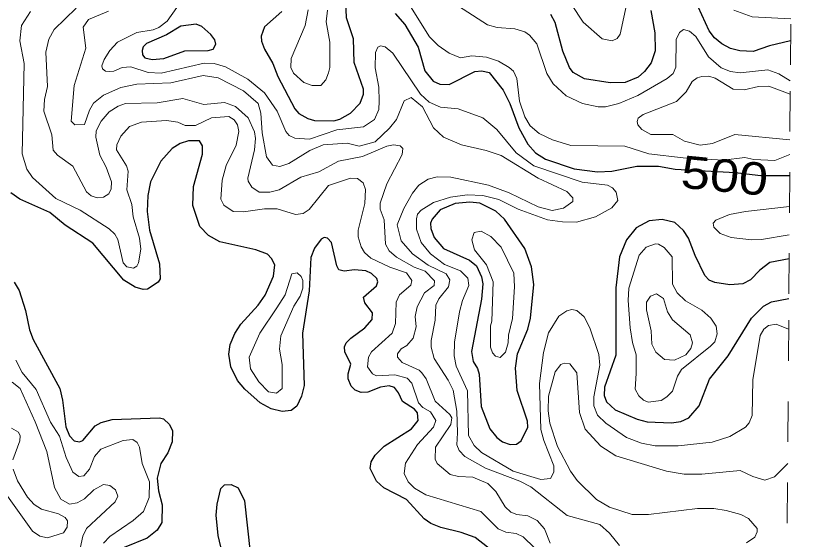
# Model space of a CAD drawing. Extents: x 577 to 602.9, y 7483.8 to 7511.6.
# Drawn here: x 600.825 to 602.795, y 7491.079 to 7492.368 of the extents above; entities that cross this region are included whole.
import ezdxf
from ezdxf.enums import TextEntityAlignment as Align

# ---------------------------------------------------------------- set-up
doc = ezdxf.new("R2010")
doc.units = 0
doc.header["$LTSCALE"] = 0.032
doc.linetypes.add('SHORT_DASHED', pattern=[2.7, 1.5, -1.2])
for name, color, linetype, lineweight in [('1', 7, 'Continuous', 25), ('2', 7, 'Continuous', 13), ('62', 7, 'SHORT_DASHED', 13)]:
    doc.layers.add(name, color=color, linetype=linetype, lineweight=lineweight)
doc.layers.add('61', color=7, linetype='Continuous')

msp = doc.modelspace()

# ---------------------------------------------------------------- linework, layer by layer
at = {"layer": '1'}
for points in [[(601.4805, 7492.3788), (601.4376, 7492.3414), (601.4297, 7492.3184), (601.4304, 7492.3064), (601.4376, 7492.2866), (601.4583, 7492.2508), (601.4702, 7492.219), (601.5124, 7492.1395), (601.5227, 7492.1275), (601.5442, 7492.1156), (601.5609, 7492.1108), (601.6086, 7492.11), (601.6237, 7492.114), (601.6499, 7492.1283), (601.6738, 7492.153), (601.6817, 7492.1752), (601.6817, 7492.188), (601.6587, 7492.2532), (601.6571, 7492.312), (601.6396, 7492.3637), (601.638, 7492.4058)], [(602.3902, 7492.3812), (602.3998, 7492.3263), (602.4006, 7492.2818), (602.391, 7492.2524), (602.3743, 7492.2309), (602.3592, 7492.2174), (602.3266, 7492.2039), (602.29, 7492.2031), (602.2264, 7492.2134), (602.1986, 7492.2285), (602.1898, 7492.2412), (602.1731, 7492.281), (602.1541, 7492.3518), (602.1437, 7492.3717)], [(602.7347, 7492.3069), (602.6824, 7492.2946), (602.6423, 7492.2802), (602.6097, 7492.2818), (602.5866, 7492.2882), (602.5652, 7492.2993), (602.5469, 7492.3144), (602.5342, 7492.3311), (602.5071, 7492.3907)], [(601.7597, 7492.374), (601.7835, 7492.347), (601.8169, 7492.2913), (601.8328, 7492.2333), (601.8535, 7492.2078), (601.8702, 7492.1999), (601.8932, 7492.1991), (601.9561, 7492.2309), (601.9736, 7492.2333), (601.9918, 7492.2285), (602.026, 7492.1856), (602.0427, 7492.1522), (602.065, 7492.0925), (602.0873, 7492.052)], [(602.0443, 7491.0143), (601.9569, 7491.0827), (601.9227, 7491.0954), (601.8726, 7491.1073), (601.8479, 7491.1177), (601.8312, 7491.1288), (601.7875, 7491.1765), (601.7318, 7491.2051), (601.7135, 7491.2218), (601.6984, 7491.2528), (601.7008, 7491.2695), (601.7103, 7491.2854), (601.7326, 7491.3077), (601.8002, 7491.3506), (601.8169, 7491.3713), (601.8153, 7491.3904), (601.8074, 7491.3992), (601.7779, 7491.4182), (601.7684, 7491.4397), (601.7581, 7491.4524), (601.7453, 7491.4564), (601.7239, 7491.4532), (601.6921, 7491.4413), (601.6762, 7491.4405), (601.661, 7491.4461), (601.6515, 7491.4556), (601.6436, 7491.4739), (601.6436, 7491.4858), (601.6507, 7491.5097), (601.6356, 7491.5407), (601.6348, 7491.5526), (601.6388, 7491.5622), (601.6507, 7491.5741), (601.6849, 7491.5995), (601.7032, 7491.6202), (601.704, 7491.6369), (601.6849, 7491.6608), (601.6817, 7491.6751), (601.7135, 7491.7029), (601.7167, 7491.7132), (601.7143, 7491.7212), (601.7016, 7491.7331), (601.6873, 7491.7403), (601.6595, 7491.7427), (601.634, 7491.7395), (601.6213, 7491.7427), (601.6157, 7491.7522), (601.603, 7491.8095), (601.5927, 7491.8206), (601.5847, 7491.8222), (601.5776, 7491.8182), (601.5609, 7491.7959), (601.5521, 7491.7729), (601.5481, 7491.691), (601.5314, 7491.586), (601.5354, 7491.4572), (601.529, 7491.431), (601.5171, 7491.4063), (601.5036, 7491.396), (601.4813, 7491.3936), (601.4543, 7491.3999), (601.4273, 7491.4151), (601.3891, 7491.4485), (601.3708, 7491.4699), (601.3549, 7491.5033), (601.3501, 7491.5343), (601.3533, 7491.5582), (601.3644, 7491.5852), (601.3796, 7491.6083), (601.4217, 7491.6552), (601.4392, 7491.6798), (601.4599, 7491.7268), (601.463, 7491.7546), (601.4551, 7491.7705), (601.4448, 7491.7808), (601.4161, 7491.792), (601.3279, 7491.8111), (601.3, 7491.827), (601.2786, 7491.8492), (601.2611, 7491.9009), (601.2627, 7491.9478), (601.2849, 7492.0273), (601.2849, 7492.048), (601.2778, 7492.0607), (601.2507, 7492.0607), (601.2301, 7492.0536), (601.2102, 7492.0417), (601.1824, 7492.0106), (601.1569, 7491.959)], [(602.0873, 7492.052), (602.1056, 7492.0305), (602.1302, 7492.0154), (602.201, 7491.9916), (602.259, 7491.9844), (602.294, 7491.986), (602.356, 7491.9979), (602.4093, 7491.9979), (602.4499, 7491.9908), (602.5983, 7491.9827), (602.6617, 7491.9753), (602.7325, 7491.9753)], [(601.1569, 7491.959), (601.1498, 7491.9256), (601.1482, 7491.8866), (601.1545, 7491.8405), (601.1784, 7491.757), (601.1808, 7491.7204), (601.1752, 7491.7117), (601.149, 7491.695), (601.1386, 7491.6942), (601.1187, 7491.6997), (601.0909, 7491.7172), (601.0146, 7491.8079), (600.9462, 7491.8524), (600.9088, 7491.8834), (600.8341, 7491.9168), (600.8126, 7491.9319)], [(602.7311, 7491.7699), (602.6836, 7491.7602), (602.659, 7491.7419), (602.6359, 7491.718), (602.6169, 7491.7077), (602.585, 7491.7053), (602.5477, 7491.7109), (602.5342, 7491.7172), (602.523, 7491.7284), (602.4992, 7491.7777), (602.4833, 7491.8206), (602.4705, 7491.8397), (602.4491, 7491.8588), (602.4181, 7491.8667), (602.3862, 7491.8635), (602.3544, 7491.846), (602.3298, 7491.8166), (602.3131, 7491.7745), (602.3036, 7491.6981), (602.3036, 7491.5319), (602.2757, 7491.4532), (602.2749, 7491.4325), (602.2805, 7491.4174), (602.302, 7491.3976), (602.3568, 7491.3745), (602.3815, 7491.3681), (602.4411, 7491.3658), (602.4642, 7491.3689), (602.4841, 7491.3777), (602.5095, 7491.4071), (602.5349, 7491.4731), (602.5811, 7491.5304), (602.6383, 7491.6234), (602.6677, 7491.6528), (602.6876, 7491.6639), (602.7304, 7491.6719)], [(600.8205, 7491.7117), (600.8325, 7491.6918), (600.8484, 7491.6425), (600.8579, 7491.5948), (600.8675, 7491.5709), (600.9327, 7491.45), (600.9398, 7491.4214), (600.9478, 7491.3554), (600.9573, 7491.3332), (600.9685, 7491.3212), (600.9812, 7491.3188), (600.9899, 7491.322), (601.0201, 7491.3578), (601.0352, 7491.3665), (601.0623, 7491.3737), (601.1784, 7491.3777), (601.1887, 7491.3753), (601.2038, 7491.361), (601.211, 7491.3459), (601.2102, 7491.3188), (601.1991, 7491.2918), (601.1824, 7491.2656), (601.1728, 7491.229), (601.176, 7491.198), (601.1855, 7491.163), (601.1847, 7491.12), (601.1728, 7491.101), (601.1482, 7491.0811), (601.0917, 7491.058)], [(601.347, 7490.9865), (601.3231, 7491.0874), (601.3183, 7491.1375), (601.3207, 7491.1646), (601.3303, 7491.2035), (601.339, 7491.2123), (601.3557, 7491.2131), (601.3724, 7491.2051), (601.3883, 7491.1733), (601.4026, 7491.0461)]]:
    msp.add_lwpolyline(points, dxfattribs=at)
for points in [[(601.1426, 7492.265), (601.1609, 7492.2611), (601.1895, 7492.2635), (601.2412, 7492.2826), (601.2992, 7492.2834), (601.3112, 7492.2866), (601.3175, 7492.2985), (601.3151, 7492.3096), (601.3056, 7492.3223), (601.2833, 7492.3422), (601.269, 7492.3478), (601.2317, 7492.343), (601.1959, 7492.3216), (601.1466, 7492.3001), (601.1384, 7492.292), (601.1362, 7492.2834), (601.1365, 7492.2721)], [(602.0701, 7491.321), (602.0873, 7491.3546), (602.0865, 7491.3697), (602.061, 7491.4453), (602.0563, 7491.5001), (602.0618, 7491.5351), (602.0873, 7491.5964), (602.0936, 7491.6234), (602.1016, 7491.7061), (602.096, 7491.7498), (602.0793, 7491.7951), (602.0292, 7491.8675), (602.0077, 7491.8874), (601.9688, 7491.9065), (601.9441, 7491.9089), (601.9076, 7491.9057), (601.871, 7491.8906), (601.8511, 7491.8675), (601.8471, 7491.8572), (601.8479, 7491.8444), (601.8559, 7491.8222), (601.8789, 7491.7951), (601.9433, 7491.7665), (601.96, 7491.7522), (601.9728, 7491.7252), (601.9759, 7491.7077), (601.9728, 7491.6703), (601.9481, 7491.5415), (601.9521, 7491.5168), (601.9632, 7491.4993), (601.9672, 7491.485), (601.972, 7491.4055), (601.9934, 7491.3506), (602.0101, 7491.3292), (602.0244, 7491.3188), (602.0435, 7491.3117), (602.0586, 7491.3125)]]:
    msp.add_lwpolyline(points, close=True, dxfattribs=at)
at = {"layer": '2'}
for points in [[(601.8789, 7492.417), (601.9871, 7492.3462), (602.0117, 7492.3398), (602.0547, 7492.3367), (602.0793, 7492.3287), (602.0912, 7492.3208), (602.1095, 7492.2993), (602.1334, 7492.2261), (602.1493, 7492.2007), (602.1811, 7492.1713), (602.2216, 7492.1522), (602.2606, 7492.1442), (602.2781, 7492.1442), (602.3115, 7492.1522), (602.3584, 7492.1721), (602.4308, 7492.2142), (602.4451, 7492.2261), (602.4522, 7492.242), (602.453, 7492.3104), (602.461, 7492.3271), (602.4705, 7492.3351), (602.4856, 7492.3303), (602.5008, 7492.3176), (602.5326, 7492.2675), (602.5636, 7492.2404), (602.5866, 7492.2309), (602.6105, 7492.2277), (602.6789, 7492.2357), (602.7059, 7492.2253), (602.734, 7492.2084)], [(602.7328, 7492.0265), (602.6956, 7492.0122), (602.6439, 7492.0146), (602.6216, 7492.0194), (602.5683, 7492.013), (602.4701, 7492.0182), (602.3855, 7492.0281), (602.3258, 7492.0472), (602.193, 7492.0488), (602.1477, 7492.0631), (602.1151, 7492.0782), (602.0928, 7492.0973), (602.0793, 7492.1196), (602.0666, 7492.1585), (602.0602, 7492.2142), (602.0515, 7492.2317), (602.0411, 7492.2412), (602.0149, 7492.2571), (601.9847, 7492.2667), (601.9489, 7492.2699), (601.9211, 7492.2651), (601.8932, 7492.2762), (601.8662, 7492.2953), (601.8447, 7492.3168), (601.7938, 7492.3979)], [(602.333, 7492.4074), (602.3147, 7492.3231), (602.3075, 7492.3128), (602.2948, 7492.3072), (602.2702, 7492.312), (602.2232, 7492.3526), (602.1946, 7492.3963)], [(601.0551, 7491.8437), (600.9828, 7491.8898), (600.9231, 7491.9184), (600.8659, 7491.9701), (600.8516, 7491.9908), (600.8404, 7492.0281), (600.8452, 7492.2508), (600.8341, 7492.3072), (600.8388, 7492.3446), (600.8611, 7492.3788)], [(601.0249, 7491.92), (601.0106, 7491.9248), (600.9987, 7491.9351), (600.9653, 7491.9979), (600.9271, 7492.025), (600.9168, 7492.0377), (600.9136, 7492.075), (600.8937, 7492.1339), (600.8953, 7492.1625), (600.9025, 7492.1943), (600.8985, 7492.2786), (600.9056, 7492.3112), (600.9191, 7492.3351), (600.9732, 7492.3876)], [(601.0527, 7492.3796), (601.0034, 7492.3597), (600.9907, 7492.3406), (600.9971, 7492.289), (600.9685, 7492.1967), (600.9613, 7492.1092), (600.97, 7492.0997), (600.9939, 7492.1005), (601.0066, 7492.1363), (601.0162, 7492.153), (601.0408, 7492.1729), (601.0838, 7492.1919), (601.1227, 7492.1999), (601.207, 7492.2031), (601.2865, 7492.2214), (601.3231, 7492.2158), (601.3859, 7492.184), (601.4217, 7492.1522), (601.4289, 7492.1283), (601.432, 7492.0798), (601.4424, 7492.021), (601.4575, 7492.0003), (601.4758, 7491.9971), (601.498, 7492.0043), (601.5497, 7492.0369), (601.5823, 7492.0504), (601.6412, 7492.0544), (601.6714, 7492.0472), (601.7103, 7492.0576), (601.7461, 7492.0917), (601.7628, 7492.1132), (601.7819, 7492.1593), (601.7994, 7492.1673), (601.8272, 7492.1442), (601.8543, 7492.0925), (601.8789, 7492.0695), (601.9235, 7492.0504), (601.9839, 7492.0369), (602.0213, 7492.0242), (602.1127, 7491.9685), (602.1827, 7491.9359), (602.1978, 7491.92), (602.1978, 7491.9112), (602.1747, 7491.8945), (602.1469, 7491.889), (602.1127, 7491.8977), (602.0411, 7491.9319), (601.9903, 7491.951), (601.8972, 7491.9709), (601.863, 7491.9717), (601.8408, 7491.9661), (601.8185, 7491.951), (601.8026, 7491.9311), (601.7811, 7491.8937), (601.7644, 7491.8532), (601.7748, 7491.8142), (601.8026, 7491.7816), (601.8416, 7491.7538)], [(601.2213, 7492.3891), (601.1975, 7492.355), (601.1768, 7492.3398), (601.1633, 7492.3343), (601.1227, 7492.3271), (601.075, 7492.3033), (601.0567, 7492.2834), (601.0424, 7492.2611), (601.0368, 7492.2452), (601.0384, 7492.2381), (601.0456, 7492.2325), (601.0567, 7492.2309), (601.0663, 7492.2317), (601.0869, 7492.2412), (601.1084, 7492.2428), (601.1505, 7492.2285), (601.1831, 7492.2269), (601.2889, 7492.2516), (601.3136, 7492.2508), (601.3414, 7492.2428)], [(601.5927, 7492.3828), (601.5895, 7492.3534), (601.599, 7492.3033), (601.599, 7492.2412), (601.5958, 7492.2277), (601.5887, 7492.211), (601.5768, 7492.1967), (601.5553, 7492.1967), (601.5346, 7492.2039), (601.5092, 7492.2269), (601.5028, 7492.2412), (601.5036, 7492.2635), (601.5378, 7492.3446), (601.545, 7492.3836)], [(602.7351, 7492.3611), (602.6399, 7492.3661), (602.5946, 7492.3828)], [(601.3414, 7492.2428), (601.3963, 7492.2126), (601.4376, 7492.1784), (601.4686, 7492.1339), (601.4901, 7492.0838), (601.4988, 7492.0735), (601.5124, 7492.0671), (601.5489, 7492.0647), (601.6157, 7492.0878), (601.6817, 7492.0949), (601.7088, 7492.1132), (601.7199, 7492.1379), (601.7207, 7492.1585), (601.7199, 7492.1927), (601.7103, 7492.2404), (601.7111, 7492.2778), (601.7167, 7492.2913), (601.7239, 7492.2945), (601.735, 7492.2921), (601.7541, 7492.2762), (601.8225, 7492.1752), (601.8439, 7492.1554), (601.8718, 7492.1434), (601.9155, 7492.1395), (601.9759, 7492.1172), (602.0109, 7492.0886), (602.0578, 7492.0305), (602.1016, 7491.9987), (602.2209, 7491.9582), (602.2837, 7491.951), (602.2956, 7491.9446), (602.3051, 7491.9335), (602.3091, 7491.9136), (602.294, 7491.8953), (602.2535, 7491.8731), (602.2073, 7491.8596), (602.1723, 7491.8604), (602.1358, 7491.8659), (602.0634, 7491.8922), (602.0157, 7491.916), (601.9759, 7491.9256), (601.937, 7491.9271), (601.8964, 7491.9216), (601.8543, 7491.9081), (601.8241, 7491.8898), (601.8153, 7491.8794), (601.8121, 7491.8683), (601.8121, 7491.8429), (601.8241, 7491.8095), (601.8471, 7491.7816), (601.8813, 7491.7554), (601.9211, 7491.7403), (601.9394, 7491.722), (601.9417, 7491.7037), (601.9258, 7491.6671), (601.9187, 7491.6393), (601.906, 7491.5645), (601.9052, 7491.5304), (601.9099, 7491.5049), (601.9378, 7491.4445), (601.941, 7491.3339), (601.9545, 7491.3093), (601.9728, 7491.2926), (602.0507, 7491.2465), (602.1191, 7491.2258), (602.1429, 7491.2282), (602.1509, 7491.2441), (602.1509, 7491.2592), (602.1262, 7491.322), (602.1191, 7491.3491), (602.1159, 7491.462), (602.1254, 7491.5391), (602.1382, 7491.5876), (602.1636, 7491.6282), (602.1827, 7491.6417), (602.1954, 7491.6449), (602.2081, 7491.6425), (602.2256, 7491.6266), (602.2399, 7491.5995), (602.2622, 7491.5335), (602.2646, 7491.5073), (602.2495, 7491.4294), (602.2495, 7491.4071), (602.259, 7491.384), (602.2789, 7491.3642), (602.3306, 7491.3292), (602.3672, 7491.3149), (602.4006, 7491.3085), (602.4578, 7491.3085), (602.5413, 7491.318), (602.585, 7491.3316), (602.6232, 7491.3546), (602.6328, 7491.3658), (602.6399, 7491.3832), (602.6415, 7491.4715), (602.6598, 7491.5805), (602.6685, 7491.5964), (602.6805, 7491.6051), (602.6995, 7491.6083), (602.7299, 7491.5964)], [(602.7338, 7492.1755), (602.6813, 7492.1951), (602.6558, 7492.1943), (602.62, 7492.1864), (602.593, 7492.188), (602.5485, 7492.215), (602.5334, 7492.2198), (602.5159, 7492.219), (602.5047, 7492.2158), (602.492, 7492.2063), (602.4777, 7492.1808), (602.4538, 7492.157), (602.3711, 7492.1251), (602.3592, 7492.1164), (602.3568, 7492.1077), (602.3584, 7492.0997), (602.368, 7492.0886), (602.3902, 7492.0758), (602.4443, 7492.0758), (602.4729, 7492.0599), (602.5119, 7492.0496), (602.5421, 7492.0536), (602.597, 7492.0758), (602.7331, 7492.0628)], [(602.1421, 7491.0692), (602.1278, 7491.1041), (602.1103, 7491.1248), (602.0873, 7491.1359), (602.0602, 7491.1391), (602.0451, 7491.1455), (602.0308, 7491.1582), (602.0077, 7491.1964), (601.9887, 7491.2155), (601.9513, 7491.2314), (601.9163, 7491.233), (601.8956, 7491.2377), (601.8638, 7491.2648), (601.8583, 7491.2759), (601.859, 7491.3053), (601.8969, 7491.3614), (601.8999, 7491.3776), (601.8948, 7491.3863), (601.8583, 7491.419), (601.836, 7491.4739), (601.8257, 7491.489), (601.8193, 7491.4954), (601.7771, 7491.5145), (601.766, 7491.5272), (601.7652, 7491.5351), (601.7748, 7491.5478), (601.7883, 7491.5558), (601.8042, 7491.5741), (601.8113, 7491.6019), (601.809, 7491.6274), (601.8137, 7491.6512), (601.832, 7491.6854), (601.8559, 7491.7037), (601.8567, 7491.7156), (601.8336, 7491.7395), (601.8066, 7491.749), (601.7628, 7491.7737), (601.7453, 7491.7896), (601.7358, 7491.8055), (601.7326, 7491.8659), (601.7231, 7491.8922), (601.7231, 7491.9065), (601.739, 7491.9542), (601.7771, 7492.0265), (601.7787, 7492.0417), (601.7724, 7492.048), (601.7557, 7492.0504), (601.739, 7492.0472), (601.6793, 7492.0218), (601.6205, 7492.0106), (601.572, 7491.9836), (601.5275, 7491.9709), (601.4742, 7491.9399), (601.4511, 7491.9335), (601.4249, 7491.9343), (601.4066, 7491.9462), (601.3971, 7491.9613), (601.3963, 7491.9685), (601.413, 7492.0385), (601.4153, 7492.0663), (601.413, 7492.0822), (601.3978, 7492.1172), (601.366, 7492.145), (601.339, 7492.1546), (601.2881, 7492.1498), (601.2364, 7492.1649), (601.1728, 7492.1538), (601.0949, 7492.1522), (601.0766, 7492.1458), (601.0551, 7492.1315), (601.0352, 7492.1092), (601.0225, 7492.0854), (601.0217, 7492.0695), (601.0313, 7492.025), (601.0472, 7491.9955), (601.0607, 7491.959), (601.0599, 7491.9423), (601.0535, 7491.9295), (601.0408, 7491.9216), (601.0249, 7491.92)], [(602.131, 7491.0302), (602.0753, 7491.0843), (602.0578, 7491.093), (602.0324, 7491.0962), (602.0141, 7491.1041), (601.9712, 7491.1471), (601.8352, 7491.1876), (601.8074, 7491.2043), (601.7923, 7491.2202), (601.7819, 7491.2409), (601.7851, 7491.2664), (601.8145, 7491.3117), (601.8543, 7491.3546), (601.8598, 7491.3713), (601.8471, 7491.3928), (601.828, 7491.4031), (601.8177, 7491.4143), (601.801, 7491.4628), (601.7891, 7491.4755), (601.7589, 7491.4834), (601.7135, 7491.4811), (601.704, 7491.4858), (601.6913, 7491.5033), (601.6944, 7491.5272), (601.7016, 7491.5407), (601.7525, 7491.586), (601.7604, 7491.6099), (601.762, 7491.6624), (601.7708, 7491.6806), (601.7986, 7491.7045), (601.801, 7491.7164), (601.7875, 7491.7347), (601.7469, 7491.749), (601.7, 7491.7713), (601.6841, 7491.7848), (601.6762, 7491.7991), (601.669, 7491.8238), (601.669, 7491.8405), (601.6849, 7491.9057), (601.6865, 7491.9407), (601.6809, 7491.9566), (601.6666, 7491.9677), (601.6499, 7491.9685), (601.5958, 7491.9502), (601.5481, 7491.8914), (601.533, 7491.881), (601.5139, 7491.8786), (601.4686, 7491.893), (601.4376, 7491.893), (601.3859, 7491.8858), (601.3605, 7491.8866), (601.3374, 7491.9017), (601.3303, 7491.9168), (601.3334, 7491.9637), (601.343, 7491.9995), (601.3676, 7492.0496), (601.3748, 7492.0838), (601.3708, 7492.0997), (601.3629, 7492.1124), (601.3501, 7492.1204), (601.3072, 7492.1172), (601.2674, 7492.0981), (601.242, 7492.0981), (601.2237, 7492.1061), (601.1959, 7492.1108), (601.1346, 7492.1061), (601.1052, 7492.0957), (601.0838, 7492.0719), (601.0734, 7492.0504), (601.0726, 7492.0385), (601.0973, 7491.9987), (601.1012, 7491.986), (601.0981, 7491.9399), (601.1108, 7491.9033), (601.114, 7491.8731), (601.1299, 7491.8206), (601.1331, 7491.7936), (601.1267, 7491.7594), (601.1227, 7491.7514), (601.1148, 7491.7466), (601.0981, 7491.7498), (601.0893, 7491.7594), (601.0758, 7491.8174), (601.0686, 7491.8301), (601.0551, 7491.8437)], [(602.7319, 7491.8988), (602.624, 7491.8866), (602.5842, 7491.8786), (602.5501, 7491.8651), (602.5437, 7491.8572), (602.5453, 7491.8476), (602.5613, 7491.8322), (602.5884, 7491.8221), (602.6383, 7491.8166), (602.663, 7491.8174), (602.7315, 7491.8288)], [(601.8416, 7491.7538), (601.8853, 7491.7323), (601.8948, 7491.718), (601.8916, 7491.7005), (601.8678, 7491.6711), (601.8598, 7491.6552), (601.8583, 7491.6186), (601.8487, 7491.5685), (601.8487, 7491.5518), (601.8559, 7491.524), (601.8909, 7491.4707), (601.9028, 7491.4461), (601.9115, 7491.3944), (601.9139, 7491.3411), (601.9115, 7491.3109), (601.9179, 7491.2974), (601.9314, 7491.2823), (601.9823, 7491.2536), (602.0674, 7491.2218), (602.0944, 7491.2075), (602.1843, 7491.1367), (602.2646, 7491.1145), (602.2884, 7491.0938), (602.3131, 7491.0628)], [(600.8245, 7491.52), (600.8404, 7491.4898), (600.8746, 7491.4477), (600.9104, 7491.3673), (600.9319, 7491.3324), (600.9486, 7491.2799), (600.9653, 7491.2441), (600.9796, 7491.233), (600.9923, 7491.2345), (601.0066, 7491.2512), (601.0185, 7491.2823), (601.0344, 7491.3005), (601.0893, 7491.322), (601.1132, 7491.3244), (601.1235, 7491.3172), (601.1299, 7491.3053), (601.1362, 7491.2656), (601.1545, 7491.2202), (601.1537, 7491.1813), (601.1394, 7491.1471), (601.114, 7491.1248), (601.0567, 7491.0851), (601.0408, 7491.0692)], [(602.6264, 7491.0699), (602.6463, 7491.0835), (602.6526, 7491.097), (602.6526, 7491.1049), (602.6312, 7491.1296), (602.6121, 7491.1399), (602.5763, 7491.1495), (602.5453, 7491.1542), (602.5055, 7491.1542), (602.3847, 7491.1399), (602.3441, 7491.1399), (602.2884, 7491.1574), (602.2566, 7491.1765), (602.2089, 7491.2234), (602.1922, 7491.2465), (602.1604, 7491.3069), (602.1413, 7491.3642), (602.1374, 7491.3952), (602.1382, 7491.431), (602.1541, 7491.4914), (602.1684, 7491.5089), (602.1763, 7491.5121), (602.1906, 7491.5105), (602.2081, 7491.489), (602.2145, 7491.3912), (602.228, 7491.3498), (602.267, 7491.3077), (602.3036, 7491.2838), (602.4292, 7491.2465), (602.4721, 7491.2393), (602.5159, 7491.2393), (602.6105, 7491.2481), (602.6415, 7491.233), (602.6709, 7491.2242), (602.6948, 7491.2322), (602.7277, 7491.2651)], [(600.9836, 7491.0556), (600.9899, 7491.0859), (600.9987, 7491.1049), (601.0694, 7491.1709), (601.0758, 7491.1845), (601.0702, 7491.2004), (601.0567, 7491.2107), (601.0408, 7491.2131), (601.017, 7491.2004), (600.9939, 7491.1781), (600.9756, 7491.1685), (600.9573, 7491.1646), (600.9358, 7491.1773), (600.9199, 7491.2059), (600.9009, 7491.295), (600.8722, 7491.3681), (600.8349, 7491.45), (600.8158, 7491.4659)], [(600.8142, 7491.3522), (600.8309, 7491.3427), (600.8349, 7491.3332), (600.8341, 7491.3212), (600.8174, 7491.2743)], [(600.8182, 7491.2512), (600.8285, 7491.2226), (600.8531, 7491.1821), (600.8698, 7491.1638), (600.8881, 7491.1526), (600.9295, 7491.1415), (600.9462, 7491.132), (600.9518, 7491.124), (600.951, 7491.1081), (600.9422, 7491.0946), (600.9025, 7491.0819), (600.8834, 7491.0859), (600.8659, 7491.0986), (600.8038, 7491.1845)]]:
    msp.add_lwpolyline(points, dxfattribs=at)
for points in [[(602.021, 7491.798), (601.9958, 7491.8246), (601.972, 7491.8381), (601.9545, 7491.8341), (601.9489, 7491.8166), (601.9553, 7491.792), (601.9847, 7491.7546), (602.0014, 7491.7132), (601.9982, 7491.6162), (601.995, 7491.6043), (601.995, 7491.5518), (601.9998, 7491.5383), (602.007, 7491.5296), (602.0189, 7491.5264), (602.0316, 7491.5399), (602.0388, 7491.5622), (602.0396, 7491.5812), (602.0491, 7491.6226), (602.0539, 7491.7005), (602.0523, 7491.7339)], [(602.3544, 7491.4874), (602.3513, 7491.4485), (602.3608, 7491.4318), (602.3719, 7491.4214), (602.3839, 7491.4166), (602.4157, 7491.4206), (602.43, 7491.4294), (602.4435, 7491.4437), (602.4562, 7491.4803), (602.4658, 7491.497), (602.5373, 7491.5542), (602.5477, 7491.5653), (602.554, 7491.5844), (602.5509, 7491.6035), (602.5381, 7491.6234), (602.5159, 7491.6433), (602.4753, 7491.6663), (602.4554, 7491.6854), (602.4435, 7491.7069), (602.4427, 7491.7745), (602.4228, 7491.7975), (602.4093, 7491.8055), (602.4014, 7491.8063), (602.3783, 7491.7983), (602.3616, 7491.7784), (602.3362, 7491.6973), (602.3346, 7491.6671), (602.3393, 7491.5995), (602.3449, 7491.563), (602.3544, 7491.5327)], [(601.4678, 7491.6488), (601.4265, 7491.586), (601.4002, 7491.5272), (601.4034, 7491.4985), (601.4241, 7491.4667), (601.4479, 7491.4421), (601.467, 7491.4389), (601.4813, 7491.45), (601.4813, 7491.5089), (601.475, 7491.5471), (601.4782, 7491.5797), (601.51, 7491.6528), (601.5259, 7491.6775), (601.5322, 7491.6973), (601.5322, 7491.7164), (601.5283, 7491.726), (601.5179, 7491.7347), (601.5052, 7491.7323), (601.4885, 7491.6806)], [(602.4029, 7491.5399), (602.4236, 7491.5216), (602.4483, 7491.52), (602.4761, 7491.5327), (602.4888, 7491.5486), (602.4928, 7491.5622), (602.4872, 7491.582), (602.4435, 7491.6194), (602.4316, 7491.6393), (602.4212, 7491.6719), (602.4045, 7491.683), (602.3894, 7491.6775), (602.3799, 7491.6631), (602.3799, 7491.6441), (602.391, 7491.5924), (602.3926, 7491.559)]]:
    msp.add_lwpolyline(points, close=True, dxfattribs=at)
at = {"layer": '62'}
msp.add_lwpolyline([(602.7229, 7490.5535), (602.7267, 7491.1183), (602.7305, 7491.6832), (602.7343, 7492.248), (602.7381, 7492.8129), (602.7419, 7493.3777), (602.7457, 7493.9426), (602.7495, 7494.5074), (602.7533, 7495.0722), (602.7571, 7495.6371), (602.7609, 7496.2019), (602.7646, 7496.7668), (602.7684, 7497.3316), (602.7722, 7497.8964), (602.776, 7498.4613), (602.7798, 7499.0261), (602.7836, 7499.5909), (602.7874, 7500.1558), (602.7912, 7500.7206), (602.795, 7501.2855)], dxfattribs=at)

# ---------------------------------------------------------------- texts
at = {"layer": '61', "width": 1.2}
msp.add_text('500', height=0.08, rotation=354.449, dxfattribs=at).set_placement((602.5683, 7491.9349), align=Align.CENTER)

doc.saveas('drawing.dxf')
